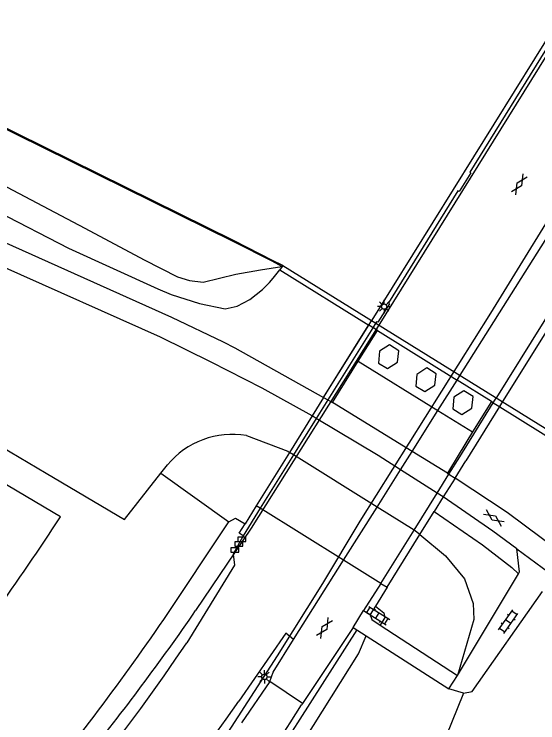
# Model space of a CAD drawing. Extents: x 124000 to 128010, y 398999 to 403000.
# Drawn here: x 124711.1 to 124760.1, y 402645.5 to 402711.9 of the extents above; entities that cross this region are included whole.
import ezdxf

# ---------------------------------------------------------------- set-up
doc = ezdxf.new("R2010")
doc.units = 0
for name, color, linetype in [('gg-bbg-pilaar viaduct of brug', 7, 'Continuous'), ('gg-knt-BGT kruinlijn', 7, 'Continuous'), ('gg-knt-bovenkant onderkant talud', 7, 'Continuous'), ('gg-knt-trap', 7, 'Continuous'), ('gg-knt-verharding', 7, 'Continuous'), ('gg-knt-verharding niveau 01', 7, 'Continuous'), ('gg-knt-verharding nz', 7, 'Continuous'), ('gg-kwrk-kunstwerk', 7, 'Continuous'), ('gg-kwrk-kunstwerk niveau 01', 7, 'Continuous'), ('gt-grn-groengrens', 7, 'Continuous'), ('gt-knt-geleideconstructie', 7, 'Continuous'), ('gt-symb-gesloten verharding', 7, 'Continuous'), ('gt-symb-klinker verharding', 7, 'Continuous'), ('gt-symb-kolk', 7, 'Continuous'), ('gt-symb-lichtmast', 7, 'Continuous'), ('gx-grn-maaiveld', 7, 'Continuous')]:
    doc.layers.add(name, color=color, linetype=linetype)

# ---------------------------------------------------------------- blocks, each defined once
blk = doc.blocks.new('gt0-GESVH1')
at = {"layer": 'gt-symb-gesloten verharding'}
for p, q in [((-0.992, -0.261), (0.008, 0.239)), ((0.008, -0.261), (-0.992, 0.239)), ((0.008, 0.239), (1.008, -0.261)), ((1.008, 0.239), (0.008, -0.261))]:
    blk.add_line(p, q, dxfattribs=at)
blk = doc.blocks.new('gt0-KL1')
at = {"layer": 'gt-symb-klinker verharding'}
for p, q in [((-1.15, 0.3), (1.15, 0.3)), ((-1, -0.3), (-1, 0.3)), ((-0.5, 0.3), (-0.5, 0.45)), ((0, -0.3), (0, 0.3)), ((0.5, 0.3), (0.5, 0.45)), ((1, -0.3), (1, 0.3)), ((-1.15, -0.3), (1.15, -0.3)), ((-0.5, -0.45), (-0.5, -0.3)), ((0.5, -0.45), (0.5, -0.3))]:
    blk.add_line(p, q, dxfattribs=at)
blk = doc.blocks.new('gt0-LMAST')
at = {"layer": 'gt-symb-lichtmast'}
for p, q in [((-0.182, 0.173), (-0.447, 0.438)), ((-0.005, 0.246), (-0.005, 0.621)), ((0.172, 0.173), (0.437, 0.438)), ((-0.255, -0.004), (-0.63, -0.004)), ((-0.182, -0.181), (-0.447, -0.446)), ((-0.005, -0.254), (-0.005, -0.629)), ((0.437, -0.446), (0.172, -0.181)), ((0.245, -0.004), (0.62, -0.004))]:
    blk.add_line(p, q, dxfattribs=at)
blk.add_circle((-0.005, -0.004), 0.25, dxfattribs=at)
blk = doc.blocks.new('gt0-KOLK')
at = {"layer": 'gt-symb-kolk'}
blk.add_lwpolyline([(0, 0), (0.375, 0), (0.375, 0.4), (-0.375, 0.4), (-0.375, 0), (0, 0)], dxfattribs=at)

msp = doc.modelspace()

# ---------------------------------------------------------------- linework, layer by layer
at = {"layer": 'gg-bbg-pilaar viaduct of brug'}
for points in [[(124745.187, 402679.245), (124746.047, 402678.722), (124746.985, 402679.326), (124747.099, 402680.401), (124746.231, 402680.953), (124745.293, 402680.342), (124745.187, 402679.245)], [(124748.673, 402677.087), (124749.533, 402676.564), (124750.471, 402677.168), (124750.585, 402678.243), (124749.717, 402678.795), (124748.779, 402678.184), (124748.673, 402677.087)], [(124752.138, 402674.945), (124752.998, 402674.422), (124753.936, 402675.026), (124754.05, 402676.101), (124753.182, 402676.653), (124752.244, 402676.042), (124752.138, 402674.945)]]:
    msp.add_lwpolyline(points, dxfattribs=at)
at = {"layer": 'gg-knt-BGT kruinlijn'}
for p, q in [((124701.255, 402697.693), (124716.159, 402689.995)), ((124716.159, 402689.995), (124724.529, 402686.196)), ((124735.34, 402687.191), (124735.967, 402687.989)), ((124734.32, 402686.149), (124734.998, 402686.786)), ((124734.998, 402686.786), (124735.34, 402687.191)), ((124724.529, 402686.196), (124725.792, 402685.658)), ((124733.136, 402685.185), (124734.32, 402686.149)), ((124725.792, 402685.658), (124728.418, 402684.811)), ((124728.418, 402684.811), (124730.842, 402684.328)), ((124730.842, 402684.328), (124731.966, 402684.575)), ((124731.966, 402684.575), (124733.136, 402685.185)), ((124743.32, 402652.01), (124744.023, 402653.694)), ((124736.69, 402641.46), (124743.32, 402652.01))]:
    msp.add_line(p, q, dxfattribs=at)
msp.add_lwpolyline([(124744.906, 402656.469), (124745.7, 402655.841), (124745.8, 402655.4), (124745.364, 402654.692)], dxfattribs=at)
msp.add_arc((124520.495, 402795.774), 248.227, 320.35623, 325.513, dxfattribs=at)
at = {"layer": 'gg-knt-bovenkant onderkant talud'}
for p, q in [((124737.243, 402670.636), (124736.861, 402670.876)), ((124745.055, 402665.746), (124737.243, 402670.636)), ((124748.518, 402663.578), (124745.055, 402665.746)), ((124749.076, 402663.18), (124748.518, 402663.578)), ((124749.076, 402663.18), (124751.46, 402661.19)), ((124753.16, 402648.32), (124751.49, 402644.21))]:
    msp.add_line(p, q, dxfattribs=at)
for points in [[(124715.42, 402664.84), (124700.373, 402673.749), (124683.083, 402683.986)], [(124732.82, 402672.45), (124736.704, 402670.974), (124736.861, 402670.876)], [(124751.46, 402661.19), (124753.23, 402659.02), (124754.05, 402656.71), (124754.12, 402655.22), (124752.59, 402649.97)]]:
    msp.add_lwpolyline(points, dxfattribs=at)
for centre, radius, start, end in [((124731.511, 402664.681), 7.879, 80.43303, 140.51244), ((124504.205, 402802.556), 252.146, 321.93383, 326.89499)]:
    msp.add_arc(centre, radius, start, end, dxfattribs=at)
at = {"layer": 'gg-knt-trap'}
for p, q in [((124742.83, 402654.46), (124743.78, 402656.05)), ((124745.364, 402654.692), (124752.59, 402649.97)), ((124742.83, 402654.46), (124744.023, 402653.694)), ((124744.023, 402653.694), (124751.78, 402648.71)), ((124751.78, 402648.71), (124752.59, 402649.97))]:
    msp.add_line(p, q, dxfattribs=at)
msp.add_lwpolyline([(124744.41, 402655.67), (124744.57, 402655.21), (124745.364, 402654.692)], dxfattribs=at)
at = {"layer": 'gg-knt-verharding'}
for p, q in [((124758.13, 402661.84), (124762.45, 402658.64)), ((124737.24, 402653.341), (124741.921, 402660.772)), ((124752.59, 402649.97), (124758.31, 402659.503)), ((124742.83, 402654.46), (124738.069, 402647.344)), ((124735.01, 402649.39), (124732.38, 402645.53)), ((124738.069, 402647.344), (124735.01, 402649.39)), ((124753.16, 402648.32), (124751.78, 402648.71)), ((124738.069, 402647.344), (124737.993, 402647.23))]:
    msp.add_line(p, q, dxfattribs=at)
for points in [[(124773.905, 402652.054), (124766.81, 402657.79), (124763.74, 402660.4), (124757.23, 402665.23), (124752.359, 402668.463)], [(124758.13, 402661.84), (124755.9, 402663.49), (124751.263, 402666.699)], [(124732.52, 402663.06), (124731.57, 402661.32), (124731.72, 402660.3), (124727.243, 402653.031)], [(124758.31, 402659.503), (124758.41, 402659.67), (124758.13, 402661.84)], [(124753.16, 402648.32), (124753.97, 402648.46), (124760.549, 402657.849)], [(124737.24, 402653.341), (124736.51, 402653.92), (124732.105, 402647.57)], [(124735.01, 402649.39), (124735.32, 402650.27), (124737.24, 402653.341)]]:
    msp.add_lwpolyline(points, dxfattribs=at)
for centre, radius, start, end in [((124528.83, 402787.594), 239.739, 311.50768, 325.85509), ((124523.019, 402792.209), 254.239, 295.62208, 325.32588), ((124554.229, 402761.757), 216.531, 310.92784, 328.06776)]:
    msp.add_arc(centre, radius, start, end, dxfattribs=at)
at = {"layer": 'gg-knt-verharding niveau 01'}
for p, q in [((124752.842, 402678.108), (124770.58, 402706.266)), ((124752.55, 402677.645), (124752.842, 402678.108)), ((124750.754, 402674.794), (124752.55, 402677.645)), ((124748.341, 402670.964), (124750.754, 402674.794)), ((124747.256, 402669.242), (124748.341, 402670.964)), ((124745.055, 402665.746), (124747.256, 402669.242)), ((124741.921, 402660.772), (124745.055, 402665.746))]:
    msp.add_line(p, q, dxfattribs=at)
at = {"layer": 'gg-knt-verharding nz'}
for p, q in [((124740.878, 402675.557), (124743.279, 402679.419)), ((124740.057, 402676.016), (124740.458, 402675.792)), ((124740.458, 402675.792), (124740.878, 402675.557)), ((124748.341, 402670.964), (124740.878, 402675.557)), ((124739.37, 402674.047), (124738.979, 402674.282)), ((124753.995, 402672.789), (124752.645, 402670.573)), ((124751.645, 402668.931), (124748.341, 402670.964)), ((124752.645, 402670.573), (124751.645, 402668.931)), ((124750.684, 402667.066), (124747.256, 402669.242)), ((124751.645, 402668.931), (124751.785, 402668.839)), ((124751.785, 402668.839), (124752.359, 402668.463)), ((124751.263, 402666.699), (124750.684, 402667.066))]:
    msp.add_line(p, q, dxfattribs=at)
msp.add_lwpolyline([(124747.256, 402669.242), (124745.168, 402670.567), (124739.37, 402674.047)], dxfattribs=at)
at = {"layer": 'gg-kwrk-kunstwerk'}
for p, q in [((124743.279, 402679.419), (124745.091, 402682.298)), ((124745.091, 402682.298), (124752.55, 402677.645)), ((124743.279, 402679.419), (124750.754, 402674.794)), ((124755.773, 402675.635), (124752.55, 402677.645)), ((124755.773, 402675.635), (124753.995, 402672.789)), ((124755.941, 402675.53), (124755.773, 402675.635)), ((124750.754, 402674.794), (124753.995, 402672.789))]:
    msp.add_line(p, q, dxfattribs=at)
at = {"layer": 'gg-kwrk-kunstwerk niveau 01'}
for p, q in [((124762.141, 402711.53), (124744.557, 402683.253)), ((124773.789, 402704.265), (124756.234, 402676.002)), ((124774.378, 402703.898), (124756.817, 402675.639)), ((124744.279, 402682.805), (124744.557, 402683.253)), ((124740.057, 402676.016), (124744.279, 402682.805)), ((124744.955, 402683.006), (124744.676, 402682.557)), ((124744.676, 402682.557), (124740.458, 402675.792)), ((124740.057, 402676.016), (124738.979, 402674.282)), ((124755.941, 402675.53), (124756.234, 402676.002)), ((124740.458, 402675.792), (124739.37, 402674.047)), ((124752.798, 402670.469), (124755.941, 402675.53)), ((124756.817, 402675.639), (124756.524, 402675.167)), ((124756.524, 402675.167), (124753.365, 402670.082)), ((124738.979, 402674.282), (124736.861, 402670.876)), ((124739.37, 402674.047), (124737.243, 402670.636)), ((124736.861, 402670.876), (124733.746, 402665.866)), ((124737.243, 402670.636), (124734.123, 402665.631)), ((124751.785, 402668.839), (124752.798, 402670.469)), ((124752.359, 402668.463), (124753.365, 402670.082)), ((124750.684, 402667.066), (124751.785, 402668.839)), ((124752.359, 402668.463), (124751.263, 402666.699)), ((124748.518, 402663.578), (124750.684, 402667.066)), ((124751.263, 402666.699), (124750.406, 402665.321)), ((124734.123, 402665.631), (124733.746, 402665.866)), ((124741.921, 402660.772), (124734.123, 402665.631)), ((124749.076, 402663.18), (124750.406, 402665.321)), ((124745.42, 402658.591), (124748.518, 402663.578)), ((124746, 402658.23), (124749.076, 402663.18)), ((124745.42, 402658.591), (124741.921, 402660.772)), ((124745.42, 402658.591), (124746, 402658.23))]:
    msp.add_line(p, q, dxfattribs=at)
msp.add_lwpolyline([(124762.528, 402711.288), (124762.43, 402711.13), (124762.53, 402711.05), (124761.45, 402709.3), (124761.32, 402709.36), (124753.73, 402697.14), (124753.84, 402697.06), (124752.76, 402695.32), (124752.62, 402695.38), (124746.12, 402684.9), (124746.23, 402684.8), (124745.14, 402683.06), (124745.02, 402683.11), (124744.955, 402683.006)], dxfattribs=at)
at = {"layer": 'gt-grn-groengrens'}
msp.add_lwpolyline([(124750.406, 402665.321), (124754.945, 402662.214), (124757.675, 402660.084), (124758.31, 402659.503)], dxfattribs=at)
at = {"layer": 'gt-knt-geleideconstructie'}
for points in [[(124827.976, 402820.368), (124824.608, 402815.497), (124820.279, 402808.862), (124815.264, 402800.899), (124811.155, 402794.079), (124808.459, 402789.48), (124805.786, 402784.92), (124800.551, 402775.599), (124793.954, 402763.983), (124789.23, 402755.94), (124786.594, 402751.247), (124783.344, 402745.46), (124778.762, 402737.304), (124776.399, 402733.257), (124772.65, 402726.926), (124760.964, 402708.128), (124745.163, 402682.71), (124733.286, 402663.764), (124728.07, 402656.05)], [(124680.07, 402590.921), (124684.41, 402594.283), (124686.478, 402596.005), (124693.558, 402602.093), (124698.435, 402606.597), (124704.667, 402612.685), (124708.091, 402616.129), (124711.849, 402620.031), (124714.32, 402622.818), (124718.746, 402627.96), (124723.699, 402634.215), (124728.43, 402640.662), (124731.423, 402645.115), (124735.743, 402651.805), (124739.988, 402658.574), (124743.464, 402664.427), (124755.71, 402683.928), (124771.999, 402710.419)], [(124743.16, 402654.248), (124737.83, 402645.866), (124733.506, 402639.122), (124730.604, 402634.786)]]:
    msp.add_lwpolyline(points, dxfattribs=at)
msp.add_arc((124546.988, 402780.298), 219.609, 321.01273, 325.54443, dxfattribs=at)
at = {"layer": 'gx-grn-maaiveld'}
for p, q in [((124736.174, 402688.297), (124735.967, 402687.989)), ((124735.967, 402687.989), (124744.279, 402682.805)), ((124736.156, 402688.306), (124736.174, 402688.297)), ((124736.174, 402688.297), (124736.23, 402688.381)), ((124736.23, 402688.381), (124765.508, 402670.193)), ((124724.818, 402668.913), (124725.43, 402669.691)), ((124721.41, 402664.58), (124724.818, 402668.913)), ((124724.818, 402668.913), (124731.18, 402664.37)), ((124734.123, 402665.631), (124732.52, 402663.06)), ((124733.746, 402665.866), (124732.701, 402664.186)), ((124725.097, 402655.223), (124731.18, 402664.37)), ((124745.42, 402658.591), (124743.78, 402656.05)), ((124746, 402658.23), (124744.906, 402656.469)), ((124743.78, 402656.05), (124744.41, 402655.67)), ((124744.906, 402656.469), (124744.41, 402655.67))]:
    msp.add_line(p, q, dxfattribs=at)
for points in [[(124477.897, 402821.899), (124500.41, 402808.48), (124662.63, 402711.97), (124664.98, 402710.85), (124725.81, 402683.55), (124730.66, 402681.23), (124731.733, 402680.663), (124740.057, 402676.016)], [(124736.156, 402688.306), (124735.224, 402688.777), (124731.647, 402690.608), (124708.739, 402701.923), (124692.063, 402710.192)], [(124736.23, 402688.381), (124735.268, 402688.867), (124731.691, 402690.698), (124708.783, 402702.013), (124692.107, 402710.282)], [(124689.085, 402705.615), (124699.579, 402700.754), (124708.684, 402696.63), (124717.695, 402691.876), (124723.243, 402688.907), (124726.36, 402687.322), (124727.488, 402686.987), (124728.789, 402686.817), (124731.827, 402687.576), (124734.159, 402687.979), (124736.156, 402688.306)], [(124738.979, 402674.282), (124734.3, 402676.89), (124729.53, 402679.34), (124724.78, 402681.66), (124709.95, 402688.298)], [(124684.554, 402686.414), (124714.07, 402668.928), (124721.41, 402664.58)], [(124740.057, 402676.016), (124744.237, 402682.738), (124744.279, 402682.805)], [(124745.091, 402682.298), (124745.018, 402682.344), (124744.751, 402682.51), (124744.279, 402682.805)], [(124755.941, 402675.53), (124756.297, 402675.309), (124765.182, 402669.766)], [(124731.18, 402664.37), (124731.8, 402664.7), (124732.701, 402664.186)], [(124732.52, 402663.06), (124732.15, 402663.3), (124732.701, 402664.186)]]:
    msp.add_lwpolyline(points, dxfattribs=at)

# ---------------------------------------------------------------- block references
at = {"layer": 'gt-symb-gesloten verharding'}
for p, rotation in [((124758.365, 402695.989), 57.9946167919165), ((124755.991, 402664.711), 145.3084711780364), ((124740.115, 402654.41), 57.7881026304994)]:
    msp.add_blockref('gt0-GESVH1', p, dxfattribs=dict(at, rotation=rotation))
at = {"layer": 'gt-symb-klinker verharding'}
for p, rotation in [((124745.106, 402655.578), -32.211897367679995), ((124757.345, 402655.009), 54.975126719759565)]:
    msp.add_blockref('gt0-KL1', p, dxfattribs=dict(at, rotation=rotation))
at = {"layer": 'gt-symb-kolk'}
for p in [(124732.41, 402662.53), (124732.11, 402662.08), (124731.74, 402661.52)]:
    msp.add_blockref('gt0-KOLK', p, dxfattribs=at)
at = {"layer": 'gt-symb-lichtmast'}
for p in [(124745.731, 402684.54), (124734.517, 402649.839)]:
    msp.add_blockref('gt0-LMAST', p, dxfattribs=at)

doc.saveas('drawing.dxf')
